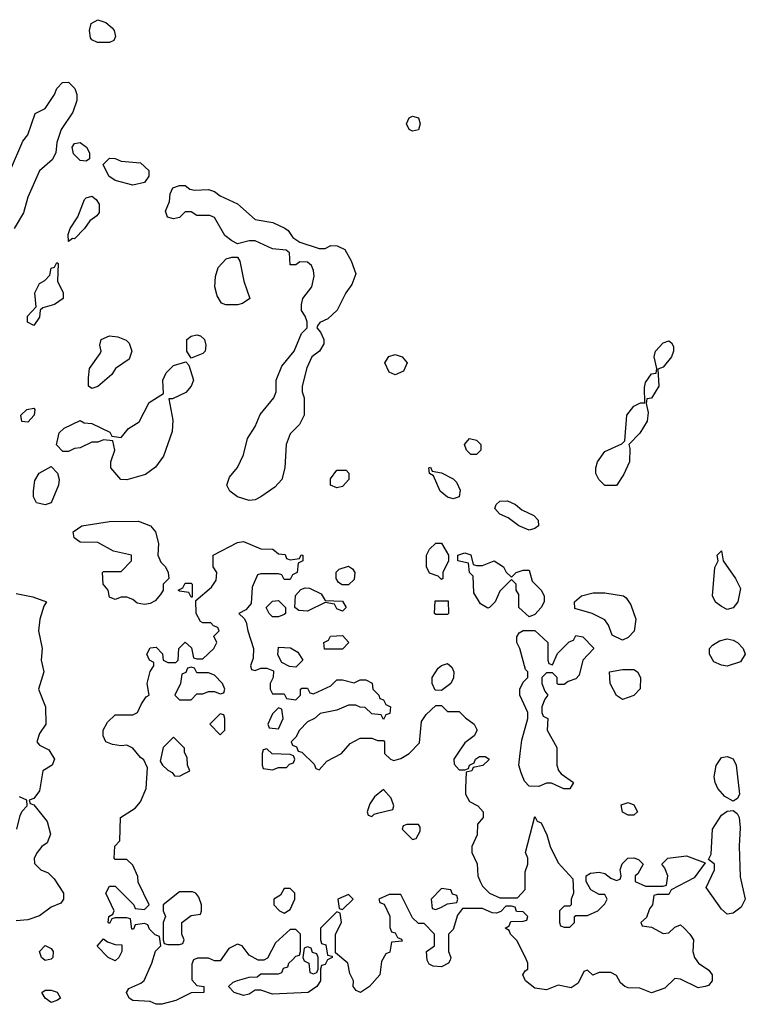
# Model space of a CAD drawing. Header units: inches. Extents: x 2701323 to 2964515, y 494916 to 722124.
# Tile 298 of 656: x 2771942 to 2774432, y 660029 to 663407. Entities that reach past the tile are written whole.
import ezdxf

# ---------------------------------------------------------------- set-up
doc = ezdxf.new("R2010")
doc.units = ezdxf.units.IN
doc.header["$MEASUREMENT"] = 0
doc.layers.add('C7676', color=7, linetype='Continuous')

msp = doc.modelspace()

# ---------------------------------------------------------------- linework, layer by layer
at = {"layer": 'C7676', "color": 2, "elevation": 6}
for points in [[(2772250, 663328.7), (2772208.9, 663328.9), (2772190, 663338), (2772184.7, 663344.7), (2772181.2, 663370), (2772186.8, 663393.2), (2772210, 663406.8), (2772237.1, 663397.1), (2772259.1, 663379.1), (2772266, 663370), (2772271.1, 663348.9), (2772264.7, 663335.3)], [(2773290, 663024), (2773278, 663030), (2773269, 663050), (2773278, 663070), (2773290, 663076), (2773311, 663070), (2773316, 663050), (2773310, 663028.7)], [(2772170, 662922), (2772150, 662924), (2772126.3, 662946.3), (2772122, 662970), (2772130, 662982), (2772150, 662986), (2772171, 662970), (2772181, 662950), (2772182, 662930)], [(2772330, 662839), (2772270, 662855.3), (2772248, 662870), (2772228, 662910), (2772250, 662931.3), (2772270, 662931), (2772290, 662921), (2772356.3, 662916.3), (2772384.7, 662890), (2772384.7, 662870), (2772370, 662848.7)], [(2772542, 662822), (2772590, 662824.7), (2772610, 662818), (2772630, 662802), (2772690, 662774.8), (2772750, 662721), (2772810.8, 662710.8), (2772851.6, 662691.6), (2772863.6, 662683.6), (2772879.6, 662659.6), (2772903.6, 662643.6), (2772970, 662622), (2772990, 662622), (2773010, 662632), (2773031.6, 662631.6), (2773058, 662618), (2773079.1, 662579.1), (2773095.3, 662535.3), (2773081.4, 662498.6), (2773061, 662470), (2773031.3, 662410), (2772999.8, 662380.2), (2772971.6, 662368.4), (2772963.6, 662356.4), (2772962, 662350), (2772974.8, 662334.8), (2772986, 662310), (2772985.4, 662294.6), (2772970.6, 662269.4), (2772944.7, 662250), (2772927.7, 662212.3), (2772911.3, 662150), (2772911.3, 662130), (2772918, 662110), (2772918, 662050), (2772902, 662018), (2772870, 661986), (2772856, 661950), (2772851.3, 661870), (2772842, 661830), (2772817.3, 661802.7), (2772770, 661769.6), (2772750, 661759.6), (2772730, 661757.4), (2772690, 661769.8), (2772662.7, 661790), (2772653.2, 661810), (2772662, 661838), (2772688.9, 661871.1), (2772710, 661914), (2772724, 661970), (2772750, 662011.3), (2772767.3, 662052.7), (2772814, 662110), (2772822, 662130), (2772822, 662170), (2772841.5, 662218.5), (2772884, 662270), (2772909.3, 662330.7), (2772928, 662350), (2772928, 662370), (2772922, 662390), (2772909.2, 662409.2), (2772908.7, 662430), (2772914, 662450), (2772944, 662490), (2772952.5, 662527.5), (2772950, 662546), (2772943.1, 662563.1), (2772930, 662575.3), (2772903.6, 662576.4), (2772890, 662566), (2772870, 662566), (2772867.3, 662607.3), (2772856.4, 662616.4), (2772810, 662621.2), (2772750, 662648.7), (2772730, 662648.7), (2772690, 662638), (2772670, 662648), (2772646.3, 662666.3), (2772610, 662728), (2772594.6, 662734.6), (2772550, 662735.3), (2772530, 662748), (2772510, 662748), (2772490, 662728.7), (2772470, 662724), (2772449.4, 662729.4), (2772442, 662750), (2772456.4, 662783.6), (2772458, 662810), (2772468, 662830), (2772490, 662838), (2772510, 662838), (2772526, 662826)], [(2772130, 662655.3), (2772123.6, 662656.4), (2772110, 662646), (2772108.7, 662670), (2772115.3, 662690), (2772142, 662730), (2772164, 662790), (2772170, 662796), (2772190, 662801), (2772204.7, 662790), (2772214.4, 662774.4), (2772214.4, 662745.6), (2772206.4, 662733.6), (2772182.8, 662717.2), (2772164.7, 662690)], [(2772649, 662429), (2772634, 662434), (2772619.3, 662459.3), (2772612, 662490), (2772613.8, 662526.2), (2772622.9, 662557.1), (2772650, 662586), (2772670, 662592), (2772690, 662592), (2772698, 662578), (2772710.8, 662510), (2772732, 662450), (2772706.4, 662433.6), (2772690, 662429)], [(2771990, 662358), (2771969.2, 662369.2), (2771968.7, 662390), (2771998, 662422), (2771994, 662470), (2772010, 662502), (2772028.4, 662511.6), (2772046, 662530), (2772050, 662554), (2772062, 662558), (2772070, 662574), (2772074, 662570), (2772072, 662510), (2772091.3, 662470), (2772091.3, 662450), (2772062, 662430), (2772022, 662418), (2772012, 662410), (2772010, 662386)], [(2772190, 662142), (2772178, 662150), (2772178, 662178), (2772181.2, 662210), (2772218.6, 662261.4), (2772221.2, 662270), (2772217.2, 662290), (2772222, 662310), (2772250, 662322.8), (2772279.1, 662319.1), (2772307.3, 662307.3), (2772317.3, 662297.3), (2772326.8, 662270), (2772317.3, 662242.7), (2772271.3, 662210), (2772258, 662190), (2772210, 662148.7)], [(2772530, 662246), (2772515.3, 662270), (2772515.3, 662310), (2772530, 662321), (2772550, 662326), (2772562, 662322), (2772576, 662310), (2772581, 662290), (2772578, 662270), (2772570, 662262)], [(2773950, 661808.7), (2773929.1, 661829.1), (2773919, 661850), (2773919, 661870), (2773925.2, 661890), (2773950, 661926), (2774008.7, 661951.3), (2774018, 661962), (2774025.2, 662050), (2774050, 662081), (2774072.7, 662092.7), (2774087.3, 662092.7), (2774085.6, 662145.6), (2774090, 662162), (2774110, 662192), (2774126, 662194), (2774128, 662210), (2774119, 662250), (2774124, 662270), (2774150, 662298), (2774170, 662304.7), (2774178.8, 662298.8), (2774185.4, 662285.4), (2774186, 662270), (2774178.8, 662250), (2774150, 662215.3), (2774132, 662208), (2774134.8, 662150), (2774110, 662108), (2774094, 662106), (2774092, 662090), (2774098.8, 662058.8), (2774094.8, 662030), (2774070, 661988.7), (2774032, 661950), (2774036, 661936), (2774034.8, 661890), (2774014.4, 661845.6), (2773990, 661808.7)], [(2773230, 662188.7), (2773210, 662198), (2773195.3, 662230), (2773208.9, 662251.1), (2773230, 662258), (2773254, 662250), (2773272, 662230), (2773258.8, 662201.2)], [(2772310, 661828.7), (2772289.1, 661829.1), (2772255.3, 661870), (2772255.3, 661890), (2772268, 661930), (2772262, 661962), (2772230, 661966), (2772210, 661958), (2772190, 661958), (2772150, 661938), (2772130, 661935.3), (2772110, 661926), (2772090, 661926), (2772068, 661948), (2772078, 661990), (2772094.6, 662005.4), (2772150, 662032), (2772163.6, 662023.6), (2772190, 662022), (2772251.6, 661991.6), (2772258, 661978), (2772290, 661974), (2772315.3, 662004.7), (2772352.5, 662027.5), (2772386, 662094), (2772435.3, 662124.7), (2772433.2, 662170), (2772444.5, 662195.5), (2772470, 662221), (2772512.7, 662232.7), (2772522, 662222), (2772538, 662170), (2772531, 662150), (2772512.5, 662127.5), (2772466, 662106), (2772454, 662106), (2772467.1, 662032.9), (2772465.4, 661994.6), (2772436, 661910), (2772407.7, 661872.3), (2772373.7, 661846.3)], [(2771970, 662026), (2771948.9, 662028.9), (2771946, 662050), (2771966, 662070), (2771990, 662074), (2771994, 662070), (2771992, 662050)], [(2773490, 661915.3), (2773475.3, 661930), (2773468, 661950), (2773486, 661970), (2773510, 661964.7), (2773524.7, 661950), (2773524.7, 661930), (2773510, 661915.3)], [(2772030, 661742.6), (2771999.3, 661750), (2771989.5, 661769.5), (2771989.4, 661790.6), (2771993.6, 661826.4), (2772009, 661851), (2772050, 661874), (2772071.6, 661851.6), (2772078, 661830), (2772074.8, 661810), (2772050, 661749.7)], [(2773030, 661801.2), (2773008.7, 661810), (2773008.4, 661831.6), (2773030, 661862), (2773062, 661862), (2773071.1, 661851.1), (2773071.3, 661830), (2773050, 661805.2)], [(2773430, 661762.6), (2773410, 661768.4), (2773385.2, 661790), (2773362, 661842), (2773348, 661850), (2773346, 661870), (2773351.6, 661871.6), (2773358, 661858), (2773390, 661852), (2773430, 661832), (2773440.7, 661820.7), (2773453, 661793), (2773450, 661769.6)], [(2773690, 661655.8), (2773654.5, 661670), (2773618, 661698), (2773589.5, 661710), (2773572.7, 661730), (2773576.5, 661743.5), (2773590, 661754.8), (2773616.3, 661756.3), (2773643.5, 661743.5), (2773665.2, 661725.2), (2773706, 661706), (2773720.7, 661690), (2773722, 661670), (2773710, 661661.6)], [(2772370, 661401.2), (2772344.7, 661404.7), (2772330, 661418), (2772310, 661426), (2772290, 661426), (2772270, 661418), (2772250, 661426), (2772246, 661450), (2772228, 661470), (2772226, 661510), (2772230, 661514), (2772290, 661514), (2772326, 661550), (2772326, 661570), (2772264, 661584), (2772210, 661613.2), (2772150, 661614), (2772129.4, 661629.4), (2772126, 661650), (2772155.3, 661670), (2772250, 661685.5), (2772350, 661686.2), (2772390.6, 661670), (2772408.2, 661650), (2772418.4, 661610), (2772416, 661570), (2772426.4, 661546.4), (2772442, 661530), (2772452, 661510), (2772454, 661490), (2772434, 661470), (2772434, 661450), (2772425.4, 661434.6), (2772406.8, 661413.2), (2772390, 661404)], [(2772870, 661554), (2772902, 661558), (2772908.4, 661571.6), (2772914, 661570), (2772914, 661550), (2772898, 661542), (2772894, 661510), (2772878, 661502), (2772870, 661486), (2772850, 661486), (2772842, 661502), (2772830, 661506), (2772770, 661506), (2772758, 661502), (2772739.6, 661460.4), (2772736, 661404), (2772718, 661382), (2772694, 661370), (2772712.7, 661352.7), (2772719.6, 661339.6), (2772724.7, 661310), (2772744.7, 661250), (2772743.6, 661216.4), (2772734, 661190), (2772738, 661178), (2772750, 661174), (2772770, 661182), (2772790, 661182), (2772812.7, 661172.7), (2772812, 661150), (2772802, 661130), (2772802, 661110), (2772810, 661094), (2772850, 661094), (2772858, 661078), (2772890, 661074), (2772906, 661090), (2772906, 661110), (2772910, 661114), (2772930, 661114), (2772938, 661098), (2772950, 661094), (2773010, 661122), (2773030, 661142), (2773050, 661142), (2773090, 661132), (2773110, 661142), (2773130, 661142), (2773151.1, 661131.1), (2773154, 661110), (2773174, 661090), (2773178, 661078), (2773190, 661074), (2773198, 661058), (2773214, 661050), (2773212.7, 661027.3), (2773198, 661022), (2773190, 661006), (2773182, 661022), (2773150, 661026), (2773127.3, 661047.3), (2773110, 661048), (2773095.3, 661055.3), (2773070, 661055.3), (2773030, 661038), (2772972.7, 661027.3), (2772954, 661010), (2772930, 660998), (2772902, 660970), (2772890, 660946), (2772874, 660930), (2772878, 660918), (2772892, 660912), (2772898, 660898), (2772910, 660894), (2772952.7, 660852.7), (2772958, 660838), (2772970, 660834), (2772996.4, 660863.6), (2773046, 660890), (2773076.4, 660923.6), (2773110, 660942), (2773150, 660942), (2773170, 660934), (2773190, 660934), (2773194, 660930), (2773194, 660890), (2773214, 660870), (2773225.4, 660865.4), (2773250, 660872), (2773278, 660890), (2773314, 660926), (2773320.4, 660999.6), (2773336.4, 661023.6), (2773370, 661054), (2773390, 661054), (2773410, 661034), (2773450, 661034), (2773471.6, 661011.6), (2773502, 660990), (2773511.3, 660970), (2773502, 660950), (2773470, 660926), (2773450, 660898), (2773432, 660870), (2773432.7, 660852.7), (2773450, 660834), (2773470, 660834), (2773482, 660838), (2773486, 660850), (2773502, 660858), (2773506, 660870), (2773520.4, 660879.6), (2773539.6, 660879.6), (2773551.6, 660871.6), (2773552, 660868), (2773531.6, 660848.4), (2773498, 660842), (2773494, 660830), (2773474, 660826), (2773471.3, 660770), (2773472, 660750), (2773485.4, 660725.4), (2773514, 660710), (2773532, 660690), (2773532, 660670), (2773512.7, 660647.3), (2773512, 660610), (2773494, 660570), (2773494, 660550), (2773511.6, 660511.6), (2773514, 660470), (2773522, 660450), (2773530, 660434), (2773554, 660410), (2773590, 660394), (2773650, 660394), (2773676.4, 660423.6), (2773676.4, 660483.6), (2773686, 660510), (2773686, 660530), (2773678, 660550), (2773710, 660674), (2773718, 660658), (2773731.6, 660651.6), (2773751.1, 660611.1), (2773762, 660570), (2773790, 660514), (2773839.6, 660459.6), (2773842, 660410), (2773834, 660390), (2773834, 660370), (2773830, 660366), (2773810, 660366), (2773794, 660350), (2773794, 660310), (2773798, 660298), (2773810, 660294), (2773830, 660294), (2773846, 660310), (2773846, 660330), (2773850, 660334), (2773890, 660334), (2773926, 660350), (2773950, 660374), (2773958, 660390), (2773950, 660406), (2773930, 660406), (2773902, 660422), (2773886, 660450), (2773886, 660470), (2773900.4, 660479.6), (2773930, 660482), (2773950, 660478), (2773970, 660462), (2773990, 660454), (2774002, 660458), (2774006, 660470), (2774002, 660490), (2774009.1, 660510.9), (2774029.1, 660530.9), (2774050, 660532), (2774065.4, 660525.4), (2774082, 660510), (2774063.6, 660476.4), (2774054, 660470), (2774054, 660450), (2774090, 660434), (2774150, 660434), (2774162, 660438), (2774166, 660470), (2774156.4, 660496.4), (2774146, 660510), (2774166, 660530), (2774230, 660538), (2774294, 660514), (2774256.9, 660463.1), (2774178, 660422), (2774170, 660406), (2774130, 660406), (2774118, 660402), (2774114, 660370), (2774103.6, 660356.4), (2774092.7, 660327.3), (2774074, 660310), (2774078, 660298), (2774110, 660294), (2774150, 660272), (2774170, 660274), (2774190, 660294), (2774210, 660302), (2774222, 660290), (2774242, 660270), (2774254, 660250), (2774252, 660210), (2774258, 660190), (2774271.3, 660170), (2774306.4, 660146.4), (2774318, 660130), (2774318, 660110), (2774306, 660094), (2774294, 660090), (2774270, 660085.2), (2774210, 660115.3), (2774190, 660118), (2774155.9, 660084.1), (2774110, 660069), (2774070, 660084), (2774030, 660085.2), (2774018, 660090), (2774003.2, 660103.2), (2773990, 660128), (2773970, 660138), (2773930, 660138), (2773908.7, 660128.7), (2773890, 660146), (2773878, 660142), (2773858, 660102), (2773834, 660086), (2773790, 660095.3), (2773750, 660079), (2773710, 660084), (2773678, 660110), (2773668.7, 660130), (2773676.4, 660143.6), (2773686, 660150), (2773686, 660170), (2773678, 660190), (2773648.4, 660248.4), (2773626, 660270), (2773622, 660282), (2773608, 660290), (2773622, 660298), (2773627.3, 660312.7), (2773670, 660314), (2773682, 660318), (2773686, 660330), (2773670, 660346), (2773647.3, 660347.3), (2773642, 660362), (2773630, 660366), (2773610, 660366), (2773592.7, 660347.3), (2773578, 660342), (2773563.1, 660343.1), (2773530, 660358), (2773462, 660358), (2773444.7, 660335.3), (2773430, 660286), (2773414, 660270), (2773414, 660210), (2773422, 660190), (2773419.6, 660180.4), (2773414, 660170), (2773390, 660158), (2773360.4, 660160.4), (2773347.3, 660167.3), (2773340.4, 660180.4), (2773338, 660210), (2773366, 660230), (2773366, 660270), (2773330, 660306), (2773310, 660306), (2773290, 660326), (2773250, 660406), (2773210, 660406), (2773174, 660390), (2773178, 660378), (2773192.7, 660372.7), (2773211.6, 660331.6), (2773212.7, 660292.7), (2773218, 660278), (2773230, 660274), (2773238, 660258), (2773252.7, 660252.7), (2773254, 660246), (2773218, 660242), (2773211.6, 660208.4), (2773198, 660202), (2773183.6, 660176.4), (2773178, 660130), (2773142, 660090), (2773112, 660070), (2773096.4, 660076.4), (2773086, 660090), (2773088, 660110), (2773075.3, 660135.3), (2773068, 660170), (2773026, 660206), (2773026, 660270), (2773046, 660310), (2773042, 660342), (2773030, 660346), (2772974, 660290), (2772974, 660250), (2772978, 660238), (2772992.7, 660232.7), (2772998, 660198), (2773014, 660194), (2773014, 660190), (2772998, 660182), (2772990, 660166), (2772978, 660162), (2772974, 660150), (2772974, 660110), (2772962, 660090), (2772932, 660070), (2772810, 660064), (2772770, 660078), (2772750, 660078), (2772730, 660064), (2772710, 660059), (2772678, 660070), (2772658, 660090), (2772674.6, 660105.4), (2772688.9, 660111.1), (2772730, 660122), (2772756.4, 660123.6), (2772770, 660134), (2772830, 660134), (2772842, 660138), (2772847.3, 660152.7), (2772862, 660158), (2772866, 660170), (2772878, 660182), (2772890, 660194), (2772902, 660198), (2772906, 660210), (2772906, 660270), (2772890, 660286), (2772870, 660286), (2772819.6, 660240.4), (2772792.7, 660187.3), (2772779.6, 660180.4), (2772760.4, 660180.4), (2772730, 660198), (2772706, 660230), (2772690, 660235.3), (2772659.6, 660220.4), (2772630, 660178), (2772610, 660178), (2772590, 660188), (2772552.7, 660187.3), (2772538, 660182), (2772532.7, 660167.3), (2772532.7, 660112.7), (2772550, 660094), (2772574, 660090), (2772574, 660070), (2772530, 660068), (2772478, 660042), (2772430, 660029.2), (2772410, 660029.2), (2772390, 660039), (2772330, 660042), (2772318, 660050), (2772308, 660070), (2772316.4, 660083.6), (2772358, 660102), (2772368.9, 660111.1), (2772395.3, 660170), (2772408.4, 660211.6), (2772426, 660230), (2772422, 660262), (2772407.3, 660267.3), (2772387.3, 660287.3), (2772382, 660302), (2772370, 660306), (2772338, 660302), (2772332.7, 660287.3), (2772327.3, 660287.3), (2772322, 660322), (2772310, 660326), (2772270, 660326), (2772258, 660322), (2772250, 660306), (2772246, 660310), (2772248, 660330), (2772262, 660338), (2772266, 660350), (2772238, 660410), (2772250, 660434), (2772270, 660434), (2772334, 660370), (2772338, 660358), (2772370, 660354), (2772386, 660370), (2772348.4, 660448.4), (2772347.3, 660467.3), (2772330, 660506), (2772310, 660526), (2772270, 660526), (2772266, 660530), (2772268.4, 660571.6), (2772286, 660590), (2772288, 660670), (2772338, 660702), (2772356.5, 660723.5), (2772376, 660770), (2772380.4, 660840.4), (2772368.4, 660868.4), (2772356.4, 660876.4), (2772330, 660908), (2772310, 660918), (2772290, 660915.3), (2772260.2, 660920.2), (2772238, 660930), (2772228, 660950), (2772228, 660970), (2772243.1, 660996.9), (2772270, 661022), (2772330, 661022), (2772346, 661030), (2772360.2, 661059.8), (2772376.4, 661083.6), (2772386, 661090), (2772379.3, 661130), (2772389.3, 661170.7), (2772402, 661190), (2772402, 661202), (2772388, 661210), (2772378, 661230), (2772390, 661252), (2772410, 661254), (2772431.6, 661231.6), (2772434, 661210), (2772450, 661202), (2772478, 661202), (2772486, 661210), (2772488, 661250), (2772510, 661272), (2772531.6, 661251.6), (2772538, 661218), (2772550, 661214), (2772570, 661214), (2772608, 661250), (2772618, 661270), (2772608, 661292), (2772626, 661310), (2772622, 661322), (2772607.3, 661327.3), (2772598, 661338), (2772570, 661338), (2772562, 661342), (2772548, 661370), (2772546, 661414), (2772600.4, 661459.6), (2772616.4, 661483.6), (2772618, 661510), (2772606, 661530), (2772606, 661570), (2772690, 661613.4), (2772710, 661616.3), (2772770, 661591.3), (2772811, 661591), (2772830, 661574), (2772852.7, 661572.7), (2772858, 661558)], [(2773390, 661486), (2773378, 661498), (2773348.7, 661508.7), (2773338, 661530), (2773338, 661570), (2773348, 661590), (2773370, 661611.3), (2773390, 661611.3), (2773414, 661570), (2773414, 661550), (2773394, 661510), (2773394, 661490)], [(2773510, 661534), (2773530, 661534), (2773570.6, 661550.6), (2773602, 661530), (2773611.6, 661511.6), (2773630, 661494), (2773646, 661510), (2773670, 661518), (2773690, 661518), (2773701, 661481), (2773732, 661450), (2773742, 661430), (2773742, 661410), (2773732, 661390), (2773710, 661366), (2773690, 661358), (2773655.3, 661390), (2773655.3, 661435.3), (2773646, 661450), (2773646, 661470), (2773630, 661486), (2773590, 661446), (2773574, 661410), (2773554, 661390), (2773548.4, 661388.4), (2773523.1, 661403.1), (2773500.4, 661440.4), (2773498, 661498), (2773486, 661510), (2773482, 661542), (2773446, 661550), (2773446, 661570), (2773470, 661578), (2773490, 661571.3), (2773498, 661538)], [(2774370, 661384), (2774350, 661394), (2774329.2, 661409.2), (2774319, 661430), (2774327.2, 661527.2), (2774339, 661550), (2774335.3, 661570), (2774350, 661584.7), (2774355.5, 661550), (2774398.8, 661490), (2774415.3, 661455.3), (2774406, 661410), (2774390, 661388.7)], [(2773070, 661468), (2773048.4, 661468.4), (2773036.4, 661476.4), (2773028, 661490), (2773028.4, 661511.6), (2773038, 661522), (2773070, 661532), (2773083.6, 661523.6), (2773092, 661510), (2773090, 661486)], [(2772530, 661426), (2772522, 661442), (2772490, 661446), (2772486, 661450), (2772502, 661458), (2772510, 661474), (2772530, 661474), (2772534, 661470), (2772534, 661426)], [(2773050, 661378), (2773030, 661386), (2773022, 661402), (2772990, 661408), (2772930, 661378), (2772900.4, 661380.4), (2772886, 661390), (2772888.4, 661431.6), (2772907.3, 661452.7), (2772922, 661458), (2772936.9, 661456.9), (2772976.9, 661436.9), (2772990, 661414), (2773050, 661412), (2773062, 661390)], [(2774010, 661278), (2773975.3, 661295.3), (2773962, 661330), (2773950, 661348), (2773906, 661370), (2773847.3, 661387.3), (2773846, 661410), (2773869.3, 661430.7), (2773910, 661441), (2773950, 661441), (2774014, 661430), (2774023.6, 661423.6), (2774039.6, 661399.6), (2774056, 661350), (2774050.8, 661309.2), (2774030, 661288)], [(2772810, 661358), (2772798, 661370), (2772788, 661390), (2772810, 661412), (2772830, 661414), (2772854, 661390), (2772854, 661370), (2772850, 661366), (2772830, 661358)], [(2773370, 661366), (2773366, 661370), (2773367.3, 661412.7), (2773412.7, 661412.7), (2773414, 661370), (2773410, 661366)], [(2773770, 661194), (2773787.3, 661232.7), (2773827.3, 661272.7), (2773842, 661278), (2773850, 661294), (2773874, 661290), (2773911.6, 661251.6), (2773911.6, 661248.4), (2773874, 661210), (2773862, 661158), (2773850, 661146), (2773823.6, 661136.4), (2773810, 661126), (2773790, 661126), (2773786, 661130), (2773786, 661150), (2773770, 661166), (2773750, 661166), (2773734, 661150), (2773734, 661130), (2773743.6, 661103.6), (2773754, 661090), (2773743.6, 661076.4), (2773734, 661050), (2773734, 661030), (2773738, 661018), (2773754, 661010), (2773752, 660970), (2773784.7, 660910), (2773784.7, 660850), (2773791.1, 660831.1), (2773799.6, 660819.6), (2773842, 660790), (2773830, 660768), (2773808.9, 660768.9), (2773767.3, 660787.3), (2773750, 660788), (2773723.6, 660776.4), (2773690, 660778), (2773674.6, 660794.6), (2773663.1, 660823.1), (2773655.3, 660850), (2773659, 660890), (2773664.7, 660935.3), (2773686, 661010), (2773686, 661030), (2773658, 661090), (2773658, 661110), (2773670, 661134), (2773686, 661150), (2773686, 661170), (2773678, 661178), (2773658, 661250), (2773648, 661270), (2773648, 661290), (2773656.4, 661303.6), (2773670, 661312), (2773710, 661312), (2773754, 661270), (2773754, 661210), (2773758, 661198)], [(2772988, 661248), (2772986, 661270), (2773002, 661278), (2773008.4, 661291.6), (2773050, 661294), (2773072, 661270), (2773050, 661248)], [(2774370, 661189.2), (2774350, 661192.7), (2774324.5, 661204.5), (2774308.7, 661230), (2774308.7, 661250), (2774319.3, 661260.7), (2774343.7, 661276.3), (2774370, 661282.8), (2774390, 661278.8), (2774404.7, 661270), (2774424.7, 661250), (2774432, 661230), (2774416, 661204)], [(2772890, 661186), (2772868.4, 661188.4), (2772842, 661202), (2772828, 661228), (2772830, 661254), (2772871.6, 661251.6), (2772896.9, 661236.9), (2772914, 661210)], [(2772530, 661186), (2772518, 661182), (2772512.7, 661167.3), (2772498, 661162), (2772494, 661130), (2772474, 661090), (2772490, 661074), (2772530, 661074), (2772550, 661094), (2772570, 661094), (2772590, 661102), (2772610, 661102), (2772630, 661094), (2772642, 661098), (2772646, 661110), (2772638, 661130), (2772610, 661158), (2772590, 661166), (2772550, 661166), (2772542, 661182)], [(2773390, 661106), (2773367.3, 661107.3), (2773358, 661130), (2773358, 661150), (2773378, 661182), (2773390, 661192), (2773410, 661198), (2773425.4, 661185.4), (2773431.3, 661170), (2773431.1, 661148.9), (2773422, 661130)], [(2774010, 661075.3), (2773990, 661088), (2773968, 661130), (2773966, 661170), (2774010, 661178), (2774050, 661178), (2774062, 661170), (2774072, 661150), (2774071.6, 661111.6), (2774050, 661089)], [(2772830, 661046), (2772810, 661026), (2772794, 660990), (2772798, 660978), (2772830, 660974), (2772846, 661010), (2772842, 661042)], [(2772630, 661026), (2772594, 660990), (2772630, 660954), (2772646, 660970), (2772646, 661010), (2772642, 661022)], [(2772470, 660946), (2772434, 660910), (2772423.6, 660863.6), (2772432, 660850), (2772450, 660832), (2772464.7, 660824.7), (2772472.7, 660812.7), (2772490, 660812), (2772510, 660822), (2772526, 660830), (2772518, 660850), (2772516.4, 660876.4), (2772507.3, 660892.7), (2772507.3, 660907.3)], [(2772790, 660906), (2772778, 660902), (2772774, 660890), (2772774, 660850), (2772778, 660838), (2772810, 660834), (2772830, 660842), (2772850, 660842), (2772858, 660842), (2772867.3, 660852.7), (2772882, 660858), (2772886, 660870), (2772882, 660882), (2772870, 660886), (2772808, 660888)], [(2774390, 660726), (2774361.5, 660741.5), (2774337.2, 660770), (2774329, 660790), (2774325.2, 660810), (2774332, 660848), (2774350, 660876), (2774370, 660878.8), (2774390, 660871.3), (2774400.5, 660850), (2774412, 660750), (2774404.7, 660735.3)], [(2773190, 660766), (2773159.6, 660740.4), (2773143.6, 660716.4), (2773134, 660690), (2773138, 660678), (2773150, 660674), (2773158, 660682), (2773170, 660684.7), (2773222, 660698), (2773226, 660710), (2773216.4, 660736.4)], [(2774030, 660678), (2774010, 660688), (2774006, 660714), (2774030, 660722), (2774050, 660714), (2774062, 660690), (2774050, 660678)], [(2774370, 660338), (2774350, 660355.3), (2774298, 660430), (2774326, 660490), (2774326, 660510), (2774306, 660526), (2774315.3, 660544.7), (2774319, 660630), (2774350, 660678), (2774370, 660692), (2774390, 660694), (2774403.6, 660683.6), (2774411.3, 660670), (2774414.8, 660634.8), (2774411.3, 660571.3), (2774414, 660466), (2774432, 660390), (2774418, 660362), (2774390, 660342)], [(2773310, 660646), (2773270, 660646), (2773258, 660642), (2773254, 660630), (2773290, 660594), (2773302, 660598), (2773316.4, 660623.6), (2773316.4, 660636.4)], [(2772870, 660426), (2772850, 660426), (2772836.9, 660403.1), (2772814, 660390), (2772814, 660370), (2772834, 660350), (2772850, 660342), (2772870, 660354), (2772886, 660390), (2772886, 660410)], [(2773390, 660426), (2773354, 660390), (2773358, 660358), (2773370, 660354), (2773390, 660362), (2773410, 660374), (2773442, 660378), (2773446, 660390), (2773442, 660402), (2773427.3, 660407.3), (2773422, 660422)], [(2772490, 660415.3), (2772434, 660370), (2772434, 660350), (2772442, 660330), (2772434, 660310), (2772434, 660250), (2772438, 660238), (2772450, 660234), (2772490, 660234), (2772502, 660238), (2772506, 660250), (2772498, 660270), (2772498, 660310), (2772530, 660334), (2772562, 660338), (2772566, 660350), (2772566, 660370), (2772556.4, 660396.4), (2772546, 660410), (2772534.6, 660414.6)], [(2773070, 660406), (2773034, 660390), (2773038, 660358), (2773050, 660354), (2773086, 660390)], [(2772270, 660178), (2772246, 660190), (2772208.4, 660228.4), (2772230, 660254), (2772243.6, 660243.6), (2772270, 660234), (2772292.7, 660232.7), (2772292, 660210), (2772282, 660190)], [(2772030, 660179.3), (2772017.2, 660190), (2772009.6, 660210.4), (2772029.6, 660230.4), (2772050, 660221), (2772057.3, 660210), (2772056, 660190), (2772050, 660184)], [(2772930, 660226), (2772918, 660222), (2772914, 660190), (2772918, 660178), (2772934, 660170), (2772938, 660138), (2772950, 660134), (2772962, 660138), (2772966, 660150), (2772966, 660190), (2772962, 660202), (2772947.3, 660207.3), (2772942, 660222)], [(2772050, 660035.3), (2772029, 660050), (2772018, 660070), (2772030, 660078), (2772050, 660078), (2772070.9, 660070.9), (2772082, 660050), (2772070, 660042)]]:
    msp.add_lwpolyline(points, close=True, dxfattribs=at)
for points in [[(2771910, 662892), (2771953.2, 662990), (2771970, 663012), (2771995.3, 663084.7), (2772030, 663102), (2772062, 663150), (2772069.1, 663170.9), (2772088.9, 663191.1), (2772110, 663192), (2772130.9, 663170.9), (2772138, 663150), (2772138, 663130), (2772124.7, 663090), (2772084.7, 663030), (2772070, 662986), (2772066, 662950), (2772054, 662926), (2772010, 662888), (2771970, 662798), (2771955.2, 662744.8), (2771922.8, 662690)], [(2771930, 661438.8), (2771986.8, 661426.8), (2772034, 661410), (2772024.7, 661395.3), (2772011, 661350), (2772006.8, 661310), (2772018.8, 661250), (2772016, 661210), (2772024.7, 661170), (2772006, 661110), (2772031, 661050), (2772032, 660990), (2772010, 660958), (2772001, 660930), (2772010, 660918), (2772042, 660902), (2772062, 660870), (2772054, 660850), (2772022, 660830), (2772010, 660762), (2771990, 660735.3), (2771974, 660730), (2771978, 660718), (2771990, 660714), (2772036.4, 660656.4), (2772047.3, 660612.7), (2772036.8, 660583.2), (2772018, 660570), (2772002, 660550), (2771992, 660530), (2771992.7, 660512.7), (2772014, 660490), (2772039.8, 660479.8), (2772059.8, 660459.8), (2772092, 660410), (2772092, 660390), (2772083.6, 660376.4), (2772050, 660362), (2772010, 660333.2), (2771970, 660319), (2771930, 660315.3)], [(2771932.7, 660630), (2771943.2, 660676.8), (2771950, 660692), (2771968, 660710), (2771966, 660730), (2771940.9, 660740.9)]]:
    msp.add_lwpolyline(points, dxfattribs=at)

doc.saveas('drawing.dxf')
